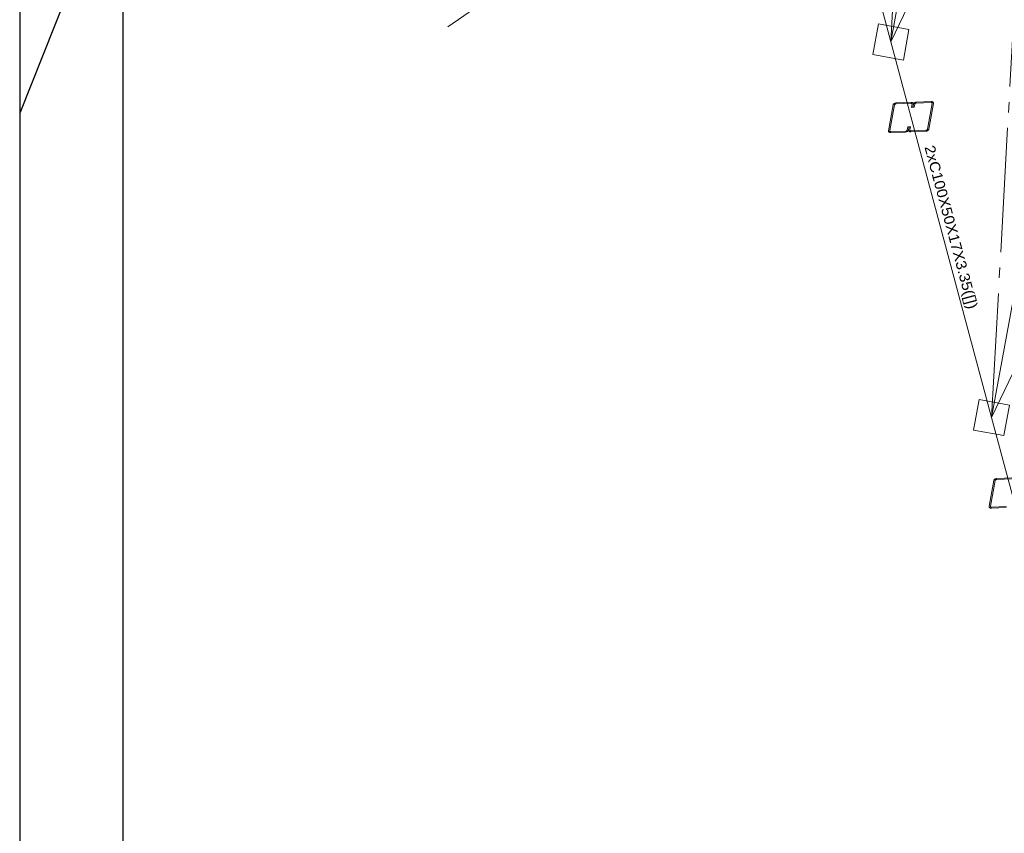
# Model space of a CAD drawing. Header units: millimetres. Extents: x 10 to 1250, y -62 to 528.
# Tile 461 of 656: x 480 to 489, y 489 to 497. Entities that reach past the tile are written whole.
import ezdxf
from ezdxf.enums import TextEntityAlignment as Align

# ---------------------------------------------------------------- set-up
doc = ezdxf.new("R2010")
doc.units = ezdxf.units.MM
doc.header["$LTSCALE"] = 0.05
doc.linetypes.add('ACAD_ISO04W100', pattern=[30.5, 24, -3, 0.5, -3])
for name, color, linetype, lineweight in [('BARRAS_DE_ACO', 7, 'Continuous', 9), ('NOS', 152, 'Continuous', 9), ('REFERENCIA_DAS_BARRAS', 2, 'Continuous', 9)]:
    doc.layers.add(name, color=color, linetype=linetype, lineweight=lineweight)
doc.layers.add('FOLHA_PADRÃO', color=7, linetype='Continuous')
doc.styles.add('CYPETXT', font='arial.ttf', dxfattribs={"height": 0.2})

# ---------------------------------------------------------------- blocks, each defined once
blk = doc.blocks.new('A1EST. 1500')
at = {"layer": 'FOLHA_PADRÃO', "color": 1, "linetype": 'Continuous'}
blk.add_line((0, 59.4001), (0, 0), dxfattribs=at)
at = {"layer": 'FOLHA_PADRÃO', "color": 1}
blk.add_line((1, 29.7001), (0, 27.2001), dxfattribs=at)
at = {"layer": 'FOLHA_PADRÃO', "color": 6, "linetype": 'Continuous'}
blk.add_lwpolyline([(149, 58.4001), (149, 1), (1, 1), (1, 58.4001), (149, 58.4001)], dxfattribs=at)

msp = doc.modelspace()

# ---------------------------------------------------------------- linework, layer by layer
at = {"layer": 'BARRAS_DE_ACO', "linetype": 'ACAD_ISO04W100'}
for p, q in [((487.9418, 496.394), (488.6524, 509.1999)), ((488.9132, 492.7687), (489.6246, 505.5718)), ((487.9418, 496.394), (490.596, 501.9465)), ((488.9132, 492.7687), (491.5683, 498.3185))]:
    msp.add_line(p, q, dxfattribs=at)
at = {"layer": 'BARRAS_DE_ACO'}
for p, q in [((487.9418, 496.394), (488.8358, 501.2697)), ((487.9418, 496.394), (486.9695, 500.0221)), ((488.9132, 492.7687), (489.8072, 497.6444)), ((488.9132, 492.7687), (487.9418, 496.394)), ((489.8854, 489.1407), (488.9132, 492.7687))]:
    msp.add_line(p, q, dxfattribs=at)
for points in [[(488.0854, 495.5342), (488.088, 495.5345), (488.0906, 495.5351), (488.093, 495.5361), (488.0952, 495.5373), (488.0971, 495.5389), (488.0986, 495.5406), (488.0996, 495.5424), (488.1002, 495.5443), (488.1056, 495.5738), (488.1187, 495.5743), (488.1133, 495.5448), (488.1121, 495.541), (488.1099, 495.5373), (488.1069, 495.5339), (488.1031, 495.5309), (488.0988, 495.5284), (488.0939, 495.5264), (488.0888, 495.5251), (488.0837, 495.5246), (487.9411, 495.5192), (487.9361, 495.5194), (487.9314, 495.5203), (487.9272, 495.5219), (487.9237, 495.5242), (487.921, 495.527), (487.9192, 495.5302), (487.9184, 495.5337), (487.9186, 495.5375), (487.9641, 495.7858), (487.9653, 495.7896), (487.9674, 495.7933), (487.9705, 495.7967), (487.9742, 495.7997), (487.9786, 495.8023), (487.9835, 495.8042), (487.9886, 495.8055), (487.9937, 495.806), (488.1362, 495.8114), (488.1413, 495.8112), (488.146, 495.8103), (488.1502, 495.8087), (488.1537, 495.8065), (488.1564, 495.8037), (488.1582, 495.8004), (488.159, 495.7969), (488.1588, 495.7932), (488.1534, 495.7636), (488.1404, 495.7631), (488.1458, 495.7927), (488.1459, 495.7945), (488.1455, 495.7963), (488.1446, 495.7979), (488.1432, 495.7993), (488.1414, 495.8004), (488.1393, 495.8012), (488.137, 495.8017), (488.1345, 495.8018), (487.992, 495.7964), (487.9894, 495.7961), (487.9868, 495.7955), (487.9844, 495.7945), (487.9822, 495.7933), (487.9803, 495.7918), (487.9788, 495.79), (487.9777, 495.7882), (487.9771, 495.7863), (487.9316, 495.538), (487.9315, 495.5361), (487.9319, 495.5343), (487.9328, 495.5327), (487.9342, 495.5313), (487.9359, 495.5302), (487.938, 495.5294), (487.9404, 495.5289), (487.9429, 495.5288), (488.0854, 495.5342)], [(488.2801, 495.5415), (488.2827, 495.5418), (488.2853, 495.5424), (488.2877, 495.5434), (488.2899, 495.5447), (488.2918, 495.5462), (488.2933, 495.5479), (488.2944, 495.5497), (488.295, 495.5516), (488.3405, 495.8), (488.3406, 495.8018), (488.3402, 495.8036), (488.3393, 495.8052), (488.3379, 495.8066), (488.3362, 495.8077), (488.3341, 495.8085), (488.3317, 495.809), (488.3292, 495.8091), (488.1867, 495.8037), (488.1841, 495.8035), (488.1815, 495.8028), (488.1791, 495.8018), (488.1769, 495.8006), (488.175, 495.7991), (488.1735, 495.7974), (488.1725, 495.7955), (488.1719, 495.7936), (488.1664, 495.7641), (488.1534, 495.7636), (488.1588, 495.7932), (488.16, 495.7969), (488.1622, 495.8006), (488.1652, 495.804), (488.169, 495.807), (488.1733, 495.8096), (488.1782, 495.8115), (488.1833, 495.8128), (488.1884, 495.8133), (488.331, 495.8187), (488.336, 495.8185), (488.3407, 495.8176), (488.3449, 495.816), (488.3484, 495.8138), (488.3511, 495.811), (488.3529, 495.8077), (488.3537, 495.8042), (488.3535, 495.8005), (488.308, 495.5521), (488.3068, 495.5483), (488.3047, 495.5447), (488.3016, 495.5412), (488.2979, 495.5382), (488.2935, 495.5357), (488.2886, 495.5337), (488.2835, 495.5325), (488.2784, 495.5319), (488.1358, 495.5265), (488.1308, 495.5267), (488.1261, 495.5276), (488.1219, 495.5292), (488.1184, 495.5315), (488.1157, 495.5343), (488.1139, 495.5375), (488.1131, 495.541), (488.1133, 495.5448), (488.1187, 495.5743), (488.1317, 495.5748), (488.1263, 495.5453), (488.1262, 495.5434), (488.1266, 495.5416), (488.1275, 495.54), (488.1289, 495.5386), (488.1307, 495.5375), (488.1328, 495.5367), (488.1351, 495.5362), (488.1376, 495.5361), (488.2801, 495.5415)]]:
    msp.add_lwpolyline(points, close=True, dxfattribs=at)
for points in [[(489.0553, 491.8987), (488.9127, 491.8934), (488.9077, 491.8936), (488.903, 491.8945), (488.8988, 491.8961), (488.8953, 491.8983), (488.8926, 491.9011), (488.8908, 491.9043), (488.89, 491.9079), (488.8902, 491.9116), (488.9357, 492.16), (488.9369, 492.1638), (488.939, 492.1674), (488.9421, 492.1708), (488.9458, 492.1739), (488.9502, 492.1764), (488.9551, 492.1784), (488.9602, 492.1796), (488.9653, 492.1802), (489.1079, 492.1855)], [(489.1061, 492.1759), (488.9636, 492.1706), (488.961, 492.1703), (488.9584, 492.1697), (488.956, 492.1687), (488.9538, 492.1674), (488.9519, 492.1659), (488.9504, 492.1642), (488.9494, 492.1624), (488.9488, 492.1605), (488.9032, 491.9121), (488.9031, 491.9103), (488.9035, 491.9085), (488.9044, 491.9069), (488.9058, 491.9055), (488.9075, 491.9043), (488.9096, 491.9035), (488.912, 491.9031), (488.9145, 491.903), (489.057, 491.9083)]]:
    msp.add_lwpolyline(points, dxfattribs=at)
at = {"layer": 'NOS'}
msp.add_line((484.3649, 497.0236), (483.6665, 496.5416), dxfattribs=at)
for points in [[(487.7672, 496.2735), (488.0622, 496.2194), (488.1163, 496.5145), (487.8213, 496.5686), (487.7672, 496.2735)], [(488.7386, 492.6482), (489.0337, 492.5941), (489.0878, 492.8892), (488.7927, 492.9433), (488.7386, 492.6482)]]:
    msp.add_lwpolyline(points, close=True, dxfattribs=at)

# ---------------------------------------------------------------- block references
msp.add_blockref('A1EST. 1500', (479.5318, 468.508))

# ---------------------------------------------------------------- texts
at = {"layer": 'REFERENCIA_DAS_BARRAS', "style": 'CYPETXT', "width": 1.074688}
msp.add_text('2xC100X50X17X3.35([])', height=0.1, rotation=285.00956, dxfattribs=at).set_placement((488.2652, 495.3803), (488.6866, 493.8084), align=Align.FIT)

doc.saveas('drawing.dxf')
